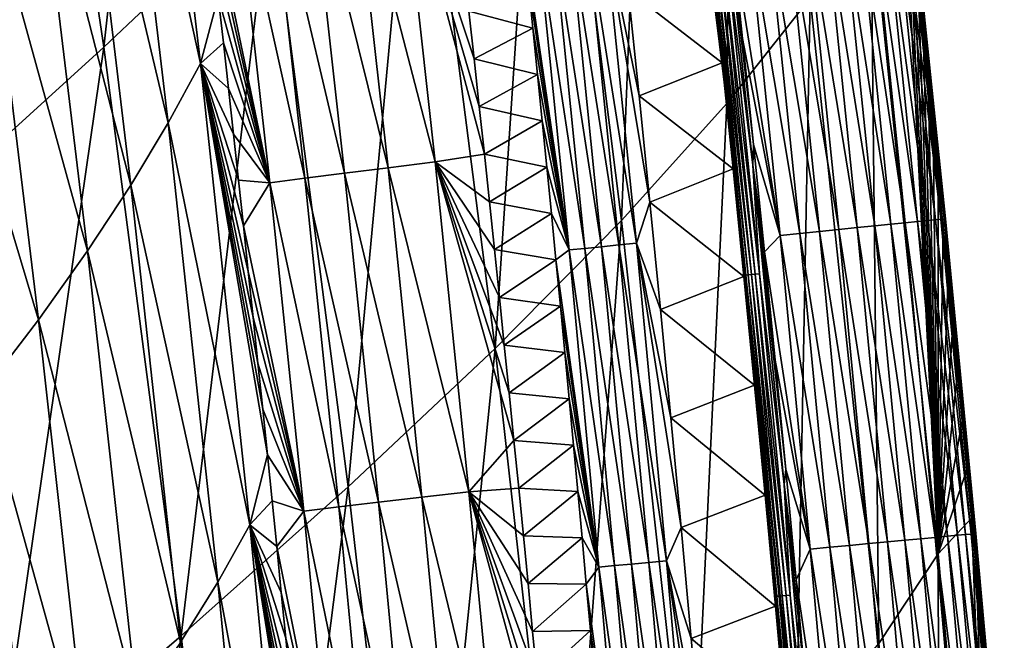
# Model space of a CAD drawing. Header units: millimetres. Extents: x -300 to 300, y -500 to 500.
# Tile 917 of 988: x 269 to 293, y 210 to 225. Entities that reach past the tile are written whole.
import ezdxf

# ---------------------------------------------------------------- set-up
doc = ezdxf.new("R2010")
doc.units = ezdxf.units.MM
doc.header["$LTSCALE"] = 81.481481
for name, color, linetype in [('19', 7, 'CONTINUOUS'), ('21', 7, 'CONTINUOUS'), ('23', 7, 'CONTINUOUS'), ('26', 7, 'CONTINUOUS'), ('27', 7, 'CONTINUOUS'), ('29', 7, 'CONTINUOUS'), ('30', 7, 'CONTINUOUS'), ('32', 7, 'CONTINUOUS')]:
    doc.layers.add(name, color=color, linetype=linetype)

msp = doc.modelspace()

# ---------------------------------------------------------------- linework, layer by layer
at = {"layer": '19', "color": 7, "linetype": 'CONTINUOUS'}
for points in [[(271.082, 224.475, 35.071), (273.061, 242.28, 31.516), (269.029, 238.267, 35.201), (271.082, 224.475, 35.071)], [(275.119, 228.291, 31.396), (273.061, 242.28, 31.516), (271.082, 224.475, 35.071), (275.119, 228.291, 31.396)], [(286.183, 223.105, 19.038), (286.367, 240.764, 14.577), (284.326, 238.079, 19.111), (286.183, 223.105, 19.038)], [(288.202, 225.666, 14.521), (286.367, 240.764, 14.577), (286.183, 223.105, 19.038), (288.202, 225.666, 14.521)], [(271.082, 224.475, 35.071), (269.029, 238.267, 35.201), (266.59, 220.392, 38.545), (271.082, 224.475, 35.071)], [(283.63, 220.273, 23.333), (284.326, 238.079, 19.111), (281.759, 235.1, 23.422), (283.63, 220.273, 23.333)], [(286.183, 223.105, 19.038), (284.326, 238.079, 19.111), (283.63, 220.273, 23.333), (286.183, 223.105, 19.038)], [(280.564, 217.175, 27.413), (281.759, 235.1, 23.422), (278.685, 231.836, 27.515), (280.564, 217.175, 27.413)], [(283.63, 220.273, 23.333), (281.759, 235.1, 23.422), (280.564, 217.175, 27.413), (283.63, 220.273, 23.333)], [(277, 213.819, 31.282), (278.685, 231.836, 27.515), (275.119, 228.291, 31.396), (277, 213.819, 31.282)], [(280.564, 217.175, 27.413), (278.685, 231.836, 27.515), (277, 213.819, 31.282), (280.564, 217.175, 27.413)], [(289.672, 227.949, 9.778), (291.305, 212.197, 9.745), (290.431, 229.528, 5.918), (289.672, 227.949, 9.778)], [(290.431, 229.528, 5.918), (291.305, 212.197, 9.745), (290.559, 228.352, 5.913), (290.431, 229.528, 5.918)], [(272.959, 210.211, 34.947), (275.119, 228.291, 31.396), (271.082, 224.475, 35.071), (272.959, 210.211, 34.947)], [(277, 213.819, 31.282), (275.119, 228.291, 31.396), (272.959, 210.211, 34.947), (277, 213.819, 31.282)], [(290.559, 228.352, 5.913), (291.305, 212.197, 9.745), (290.687, 227.175, 5.908), (290.559, 228.352, 5.913)], [(289.863, 210.028, 14.469), (289.672, 227.949, 9.778), (288.202, 225.666, 14.521), (289.863, 210.028, 14.469)], [(291.305, 212.197, 9.745), (289.672, 227.949, 9.778), (289.863, 210.028, 14.469), (291.305, 212.197, 9.745)], [(290.687, 227.175, 5.908), (291.305, 212.197, 9.745), (290.813, 225.998, 5.902), (290.687, 227.175, 5.908)], [(290.813, 225.998, 5.902), (291.305, 212.197, 9.745), (290.937, 224.821, 5.897), (290.813, 225.998, 5.902)], [(287.864, 207.604, 18.968), (288.202, 225.666, 14.521), (286.183, 223.105, 19.038), (287.864, 207.604, 18.968)], [(289.863, 210.028, 14.469), (288.202, 225.666, 14.521), (287.864, 207.604, 18.968), (289.863, 210.028, 14.469)], [(290.937, 224.821, 5.897), (291.305, 212.197, 9.745), (291.06, 223.645, 5.892), (290.937, 224.821, 5.897)], [(268.458, 206.356, 38.413), (271.082, 224.475, 35.071), (266.59, 220.392, 38.545), (268.458, 206.356, 38.413)], [(272.959, 210.211, 34.947), (271.082, 224.475, 35.071), (268.458, 206.356, 38.413), (272.959, 210.211, 34.947)], [(291.06, 223.645, 5.892), (291.305, 212.197, 9.745), (291.182, 222.468, 5.887), (291.06, 223.645, 5.892)], [(285.326, 204.93, 23.249), (286.183, 223.105, 19.038), (283.63, 220.273, 23.333), (285.326, 204.93, 23.249)], [(287.864, 207.604, 18.968), (286.183, 223.105, 19.038), (285.326, 204.93, 23.249), (287.864, 207.604, 18.968)], [(291.182, 222.468, 5.887), (291.305, 212.197, 9.745), (291.303, 221.292, 5.882), (291.182, 222.468, 5.887)], [(291.303, 221.292, 5.882), (291.305, 212.197, 9.745), (291.422, 220.115, 5.877), (291.303, 221.292, 5.882)], [(282.268, 202.012, 27.316), (283.63, 220.273, 23.333), (280.564, 217.175, 27.413), (282.268, 202.012, 27.316)], [(285.326, 204.93, 23.249), (283.63, 220.273, 23.333), (282.268, 202.012, 27.316), (285.326, 204.93, 23.249)], [(291.422, 220.115, 5.877), (291.305, 212.197, 9.745), (291.54, 218.939, 5.872), (291.422, 220.115, 5.877)], [(291.54, 218.939, 5.872), (291.305, 212.197, 9.745), (291.657, 217.763, 5.867), (291.54, 218.939, 5.872)], [(291.657, 217.763, 5.867), (291.305, 212.197, 9.745), (291.772, 216.587, 5.862), (291.657, 217.763, 5.867)], [(278.708, 198.857, 31.175), (280.564, 217.175, 27.413), (277, 213.819, 31.282), (278.708, 198.857, 31.175)], [(282.268, 202.012, 27.316), (280.564, 217.175, 27.413), (278.708, 198.857, 31.175), (282.268, 202.012, 27.316)], [(291.772, 216.587, 5.862), (291.305, 212.197, 9.745), (291.886, 215.411, 5.857), (291.772, 216.587, 5.862)], [(291.886, 215.411, 5.857), (291.305, 212.197, 9.745), (291.999, 214.235, 5.852), (291.886, 215.411, 5.857)], [(291.999, 214.235, 5.852), (291.305, 212.197, 9.745), (292.111, 213.06, 5.847), (291.999, 214.235, 5.852)], [(274.665, 195.469, 34.831), (277, 213.819, 31.282), (272.959, 210.211, 34.947), (274.665, 195.469, 34.831)], [(278.708, 198.857, 31.175), (277, 213.819, 31.282), (274.665, 195.469, 34.831), (278.708, 198.857, 31.175)], [(291.305, 212.197, 9.745), (292.77, 195.885, 9.714), (292.111, 213.06, 5.847), (291.305, 212.197, 9.745)], [(292.111, 213.06, 5.847), (292.77, 195.885, 9.714), (292.221, 211.884, 5.843), (292.111, 213.06, 5.847)], [(291.354, 193.842, 14.42), (291.305, 212.197, 9.745), (289.863, 210.028, 14.469), (291.354, 193.842, 14.42)], [(292.77, 195.885, 9.714), (291.305, 212.197, 9.745), (291.354, 193.842, 14.42), (292.77, 195.885, 9.714)], [(292.221, 211.884, 5.843), (292.77, 195.885, 9.714), (292.331, 210.708, 5.838), (292.221, 211.884, 5.843)], [(292.331, 210.708, 5.838), (292.77, 195.885, 9.714), (292.439, 209.533, 5.833), (292.331, 210.708, 5.838)], [(270.156, 191.856, 38.29), (272.959, 210.211, 34.947), (268.458, 206.356, 38.413), (270.156, 191.856, 38.29)], [(274.665, 195.469, 34.831), (272.959, 210.211, 34.947), (270.156, 191.856, 38.29), (274.665, 195.469, 34.831)]]:
    msp.add_3dface(points, dxfattribs=at)
at = {"layer": '21', "color": 7, "linetype": 'CONTINUOUS'}
for points in [[(273.425, 224.079, 10.792), (271.355, 233.476, 12.338), (272.14, 234.964, 10.739), (273.425, 224.079, 10.792)], [(273.425, 224.079, 10.792), (272.14, 234.964, 10.739), (273.853, 225.689, 9.634), (273.425, 224.079, 10.792)], [(272.644, 222.64, 12.373), (270.44, 231.908, 13.935), (271.355, 233.476, 12.338), (272.644, 222.64, 12.373)], [(272.644, 222.64, 12.373), (271.355, 233.476, 12.338), (273.425, 224.079, 10.792), (272.644, 222.64, 12.373)], [(271.734, 221.126, 13.954), (269.389, 230.26, 15.532), (270.44, 231.908, 13.935), (271.734, 221.126, 13.954)], [(271.734, 221.126, 13.954), (270.44, 231.908, 13.935), (272.644, 222.64, 12.373), (271.734, 221.126, 13.954)], [(270.688, 219.535, 15.536), (268.194, 228.531, 17.13), (269.389, 230.26, 15.532), (270.688, 219.535, 15.536)], [(270.688, 219.535, 15.536), (269.389, 230.26, 15.532), (271.734, 221.126, 13.954), (270.688, 219.535, 15.536)], [(269.498, 217.868, 17.121), (266.85, 226.721, 18.729), (268.194, 228.531, 17.13), (269.498, 217.868, 17.121)], [(269.498, 217.868, 17.121), (268.194, 228.531, 17.13), (270.688, 219.535, 15.536), (269.498, 217.868, 17.121)], [(268.157, 216.124, 18.707), (266.85, 226.721, 18.729), (269.498, 217.868, 17.121), (268.157, 216.124, 18.707)], [(273.978, 224.58, 9.639), (273.425, 224.079, 10.792), (273.853, 225.689, 9.634), (273.978, 224.58, 9.639)], [(274.101, 223.472, 9.644), (273.425, 224.079, 10.792), (273.978, 224.58, 9.639), (274.101, 223.472, 9.644)], [(274.62, 212.902, 10.842), (272.644, 222.64, 12.373), (273.425, 224.079, 10.792), (274.62, 212.902, 10.842)], [(274.62, 212.902, 10.842), (273.425, 224.079, 10.792), (275.047, 214.597, 9.682), (274.62, 212.902, 10.842)], [(275.047, 214.597, 9.682), (273.425, 224.079, 10.792), (274.933, 215.707, 9.678), (275.047, 214.597, 9.682)], [(274.933, 215.707, 9.678), (273.425, 224.079, 10.792), (274.817, 216.817, 9.673), (274.933, 215.707, 9.678)], [(274.817, 216.817, 9.673), (273.425, 224.079, 10.792), (274.701, 217.926, 9.668), (274.817, 216.817, 9.673)], [(274.701, 217.926, 9.668), (273.425, 224.079, 10.792), (274.583, 219.036, 9.663), (274.701, 217.926, 9.668)], [(274.583, 219.036, 9.663), (273.425, 224.079, 10.792), (274.465, 220.145, 9.659), (274.583, 219.036, 9.663)], [(274.465, 220.145, 9.659), (273.425, 224.079, 10.792), (274.345, 221.254, 9.654), (274.465, 220.145, 9.659)], [(274.345, 221.254, 9.654), (273.425, 224.079, 10.792), (274.223, 222.363, 9.649), (274.345, 221.254, 9.654)], [(274.223, 222.363, 9.649), (273.425, 224.079, 10.792), (274.101, 223.472, 9.644), (274.223, 222.363, 9.649)], [(273.844, 211.515, 12.408), (271.734, 221.126, 13.954), (272.644, 222.64, 12.373), (273.844, 211.515, 12.408)], [(273.844, 211.515, 12.408), (272.644, 222.64, 12.373), (274.62, 212.902, 10.842), (273.844, 211.515, 12.408)], [(272.94, 210.058, 13.973), (270.688, 219.535, 15.536), (271.734, 221.126, 13.954), (272.94, 210.058, 13.973)], [(272.94, 210.058, 13.973), (271.734, 221.126, 13.954), (273.844, 211.515, 12.408), (272.94, 210.058, 13.973)], [(271.898, 208.529, 15.541), (269.498, 217.868, 17.121), (270.688, 219.535, 15.536), (271.898, 208.529, 15.541)], [(271.898, 208.529, 15.541), (270.688, 219.535, 15.536), (272.94, 210.058, 13.973), (271.898, 208.529, 15.541)], [(270.712, 206.928, 17.112), (268.157, 216.124, 18.707), (269.498, 217.868, 17.121), (270.712, 206.928, 17.112)], [(270.712, 206.928, 17.112), (269.498, 217.868, 17.121), (271.898, 208.529, 15.541), (270.712, 206.928, 17.112)], [(269.376, 205.256, 18.686), (266.665, 214.304, 20.291), (268.157, 216.124, 18.707), (269.376, 205.256, 18.686)], [(269.376, 205.256, 18.686), (268.157, 216.124, 18.707), (270.712, 206.928, 17.112), (269.376, 205.256, 18.686)], [(275.16, 213.487, 9.687), (274.62, 212.902, 10.842), (275.047, 214.597, 9.682), (275.16, 213.487, 9.687)], [(267.887, 203.511, 20.259), (266.665, 214.304, 20.291), (269.376, 205.256, 18.686), (267.887, 203.511, 20.259)], [(275.271, 212.376, 9.691), (274.62, 212.902, 10.842), (275.16, 213.487, 9.687), (275.271, 212.376, 9.691)], [(275.727, 201.428, 10.891), (273.844, 211.515, 12.408), (274.62, 212.902, 10.842), (275.727, 201.428, 10.891)], [(275.727, 201.428, 10.891), (274.62, 212.902, 10.842), (276.127, 203.488, 9.726), (275.727, 201.428, 10.891)], [(276.127, 203.488, 9.726), (274.62, 212.902, 10.842), (276.024, 204.6, 9.722), (276.127, 203.488, 9.726)], [(276.024, 204.6, 9.722), (274.62, 212.902, 10.842), (275.919, 205.711, 9.718), (276.024, 204.6, 9.722)], [(275.919, 205.711, 9.718), (274.62, 212.902, 10.842), (275.814, 206.822, 9.713), (275.919, 205.711, 9.718)], [(275.814, 206.822, 9.713), (274.62, 212.902, 10.842), (275.708, 207.933, 9.709), (275.814, 206.822, 9.713)], [(275.708, 207.933, 9.709), (274.62, 212.902, 10.842), (275.6, 209.044, 9.705), (275.708, 207.933, 9.709)], [(275.6, 209.044, 9.705), (274.62, 212.902, 10.842), (275.492, 210.155, 9.7), (275.6, 209.044, 9.705)], [(275.492, 210.155, 9.7), (274.62, 212.902, 10.842), (275.382, 211.266, 9.696), (275.492, 210.155, 9.7)], [(275.382, 211.266, 9.696), (274.62, 212.902, 10.842), (275.271, 212.376, 9.691), (275.382, 211.266, 9.696)], [(274.957, 200.099, 12.441), (272.94, 210.058, 13.973), (273.844, 211.515, 12.408), (274.957, 200.099, 12.441)], [(274.957, 200.099, 12.441), (273.844, 211.515, 12.408), (275.727, 201.428, 10.891), (274.957, 200.099, 12.441)]]:
    msp.add_3dface(points, dxfattribs=at)
at = {"layer": '23', "color": 7, "linetype": 'CONTINUOUS'}
for points in [[(281.479, 224.928, 1.295), (279.929, 225.346, 2.413), (281.364, 226.049, 1.293), (281.479, 224.928, 1.295)], [(280.055, 224.19, 2.409), (279.929, 225.346, 2.413), (281.479, 224.928, 1.295), (280.055, 224.19, 2.409)], [(281.593, 223.807, 1.296), (280.055, 224.19, 2.409), (281.479, 224.928, 1.295), (281.593, 223.807, 1.296)], [(280.181, 223.034, 2.406), (280.055, 224.19, 2.409), (281.593, 223.807, 1.296), (280.181, 223.034, 2.406)], [(281.706, 222.685, 1.297), (280.181, 223.034, 2.406), (281.593, 223.807, 1.296), (281.706, 222.685, 1.297)], [(280.305, 221.878, 2.403), (280.181, 223.034, 2.406), (281.706, 222.685, 1.297), (280.305, 221.878, 2.403)], [(281.817, 221.564, 1.299), (280.305, 221.878, 2.403), (281.706, 222.685, 1.297), (281.817, 221.564, 1.299)], [(280.427, 220.723, 2.399), (280.305, 221.878, 2.403), (281.817, 221.564, 1.299), (280.427, 220.723, 2.399)], [(281.928, 220.442, 1.3), (280.427, 220.723, 2.399), (281.817, 221.564, 1.299), (281.928, 220.442, 1.3)], [(280.549, 219.567, 2.396), (280.427, 220.723, 2.399), (281.928, 220.442, 1.3), (280.549, 219.567, 2.396)], [(282.037, 219.321, 1.302), (280.549, 219.567, 2.396), (281.928, 220.442, 1.3), (282.037, 219.321, 1.302)], [(280.669, 218.411, 2.393), (280.549, 219.567, 2.396), (282.037, 219.321, 1.302), (280.669, 218.411, 2.393)], [(282.145, 218.199, 1.303), (280.669, 218.411, 2.393), (282.037, 219.321, 1.302), (282.145, 218.199, 1.303)], [(280.787, 217.255, 2.39), (280.669, 218.411, 2.393), (282.145, 218.199, 1.303), (280.787, 217.255, 2.39)], [(282.252, 217.077, 1.305), (280.787, 217.255, 2.39), (282.145, 218.199, 1.303), (282.252, 217.077, 1.305)], [(280.905, 216.099, 2.386), (280.787, 217.255, 2.39), (282.252, 217.077, 1.305), (280.905, 216.099, 2.386)], [(282.358, 215.955, 1.306), (280.905, 216.099, 2.386), (282.252, 217.077, 1.305), (282.358, 215.955, 1.306)], [(281.021, 214.944, 2.383), (280.905, 216.099, 2.386), (282.358, 215.955, 1.306), (281.021, 214.944, 2.383)], [(282.463, 214.833, 1.307), (281.021, 214.944, 2.383), (282.358, 215.955, 1.306), (282.463, 214.833, 1.307)], [(281.136, 213.788, 2.38), (281.021, 214.944, 2.383), (282.463, 214.833, 1.307), (281.136, 213.788, 2.38)], [(282.567, 213.71, 1.309), (281.136, 213.788, 2.38), (282.463, 214.833, 1.307), (282.567, 213.71, 1.309)], [(281.25, 212.632, 2.376), (281.136, 213.788, 2.38), (282.567, 213.71, 1.309), (281.25, 212.632, 2.376)], [(282.67, 212.588, 1.31), (281.25, 212.632, 2.376), (282.567, 213.71, 1.309), (282.67, 212.588, 1.31)], [(281.363, 211.477, 2.373), (281.25, 212.632, 2.376), (282.67, 212.588, 1.31), (281.363, 211.477, 2.373)], [(282.771, 211.465, 1.312), (281.363, 211.477, 2.373), (282.67, 212.588, 1.31), (282.771, 211.465, 1.312)], [(281.474, 210.321, 2.37), (281.363, 211.477, 2.373), (282.771, 211.465, 1.312), (281.474, 210.321, 2.37)], [(282.872, 210.343, 1.313), (281.474, 210.321, 2.37), (282.771, 211.465, 1.312), (282.872, 210.343, 1.313)], [(281.584, 209.165, 2.367), (281.474, 210.321, 2.37), (282.872, 210.343, 1.313), (281.584, 209.165, 2.367)], [(282.971, 209.22, 1.314), (281.584, 209.165, 2.367), (282.872, 210.343, 1.313), (282.971, 209.22, 1.314)]]:
    msp.add_3dface(points, dxfattribs=at)
at = {"layer": '26', "color": 7, "linetype": 'CONTINUOUS'}
for points in [[(278.23, 229.664, 3.395), (279.111, 221.691, 3.382), (277.087, 229.513, 4.48), (278.23, 229.664, 3.395)], [(279.929, 225.346, 2.413), (280.055, 224.19, 2.409), (278.23, 229.664, 3.395), (279.929, 225.346, 2.413)], [(280.055, 224.19, 2.409), (280.181, 223.034, 2.406), (278.23, 229.664, 3.395), (280.055, 224.19, 2.409)], [(280.181, 223.034, 2.406), (280.305, 221.878, 2.403), (278.23, 229.664, 3.395), (280.181, 223.034, 2.406)], [(278.23, 229.664, 3.395), (280.305, 221.878, 2.403), (279.111, 221.691, 3.382), (278.23, 229.664, 3.395)], [(276.031, 229.372, 5.657), (276.913, 221.417, 5.663), (275.07, 229.241, 6.914), (276.031, 229.372, 5.657)], [(277.087, 229.513, 4.48), (277.968, 221.549, 4.477), (276.031, 229.372, 5.657), (277.087, 229.513, 4.48)], [(276.031, 229.372, 5.657), (277.968, 221.549, 4.477), (276.913, 221.417, 5.663), (276.031, 229.372, 5.657)], [(277.087, 229.513, 4.48), (279.111, 221.691, 3.382), (277.968, 221.549, 4.477), (277.087, 229.513, 4.48)], [(273.471, 229.013, 9.619), (274.214, 229.123, 8.24), (275.102, 221.185, 8.266), (273.471, 229.013, 9.619)], [(275.07, 229.241, 6.914), (275.954, 221.295, 6.93), (274.214, 229.123, 8.24), (275.07, 229.241, 6.914)], [(274.214, 229.123, 8.24), (275.954, 221.295, 6.93), (275.102, 221.185, 8.266), (274.214, 229.123, 8.24)], [(275.07, 229.241, 6.914), (276.913, 221.417, 5.663), (275.954, 221.295, 6.93), (275.07, 229.241, 6.914)], [(273.6, 227.905, 9.624), (273.471, 229.013, 9.619), (275.102, 221.185, 8.266), (273.6, 227.905, 9.624)], [(273.727, 226.797, 9.629), (273.6, 227.905, 9.624), (275.102, 221.185, 8.266), (273.727, 226.797, 9.629)], [(273.853, 225.689, 9.634), (273.727, 226.797, 9.629), (275.102, 221.185, 8.266), (273.853, 225.689, 9.634)], [(273.978, 224.58, 9.639), (273.853, 225.689, 9.634), (275.102, 221.185, 8.266), (273.978, 224.58, 9.639)], [(274.101, 223.472, 9.644), (273.978, 224.58, 9.639), (275.102, 221.185, 8.266), (274.101, 223.472, 9.644)], [(274.223, 222.363, 9.649), (274.101, 223.472, 9.644), (275.102, 221.185, 8.266), (274.223, 222.363, 9.649)], [(274.345, 221.254, 9.654), (274.223, 222.363, 9.649), (275.102, 221.185, 8.266), (274.345, 221.254, 9.654)], [(279.111, 221.691, 3.382), (279.931, 213.704, 3.368), (277.968, 221.549, 4.477), (279.111, 221.691, 3.382)], [(280.305, 221.878, 2.403), (280.427, 220.723, 2.399), (279.111, 221.691, 3.382), (280.305, 221.878, 2.403)], [(280.427, 220.723, 2.399), (280.549, 219.567, 2.396), (279.111, 221.691, 3.382), (280.427, 220.723, 2.399)], [(280.549, 219.567, 2.396), (280.669, 218.411, 2.393), (279.111, 221.691, 3.382), (280.549, 219.567, 2.396)], [(280.669, 218.411, 2.393), (280.787, 217.255, 2.39), (279.111, 221.691, 3.382), (280.669, 218.411, 2.393)], [(280.787, 217.255, 2.39), (280.905, 216.099, 2.386), (279.111, 221.691, 3.382), (280.787, 217.255, 2.39)], [(280.905, 216.099, 2.386), (281.021, 214.944, 2.383), (279.111, 221.691, 3.382), (280.905, 216.099, 2.386)], [(279.111, 221.691, 3.382), (281.021, 214.944, 2.383), (279.931, 213.704, 3.368), (279.111, 221.691, 3.382)], [(277.968, 221.549, 4.477), (278.789, 213.571, 4.472), (276.913, 221.417, 5.663), (277.968, 221.549, 4.477)], [(277.968, 221.549, 4.477), (279.931, 213.704, 3.368), (278.789, 213.571, 4.472), (277.968, 221.549, 4.477)], [(274.465, 220.145, 9.659), (274.345, 221.254, 9.654), (275.102, 221.185, 8.266), (274.465, 220.145, 9.659)], [(275.954, 221.295, 6.93), (276.778, 213.334, 6.945), (275.102, 221.185, 8.266), (275.954, 221.295, 6.93)], [(276.913, 221.417, 5.663), (277.734, 213.448, 5.668), (275.954, 221.295, 6.93), (276.913, 221.417, 5.663)], [(275.954, 221.295, 6.93), (277.734, 213.448, 5.668), (276.778, 213.334, 6.945), (275.954, 221.295, 6.93)], [(276.913, 221.417, 5.663), (278.789, 213.571, 4.472), (277.734, 213.448, 5.668), (276.913, 221.417, 5.663)], [(274.465, 220.145, 9.659), (275.102, 221.185, 8.266), (275.929, 213.231, 8.291), (274.465, 220.145, 9.659)], [(275.102, 221.185, 8.266), (276.778, 213.334, 6.945), (275.929, 213.231, 8.291), (275.102, 221.185, 8.266)], [(274.583, 219.036, 9.663), (274.465, 220.145, 9.659), (275.929, 213.231, 8.291), (274.583, 219.036, 9.663)], [(274.701, 217.926, 9.668), (274.583, 219.036, 9.663), (275.929, 213.231, 8.291), (274.701, 217.926, 9.668)], [(274.817, 216.817, 9.673), (274.701, 217.926, 9.668), (275.929, 213.231, 8.291), (274.817, 216.817, 9.673)], [(274.933, 215.707, 9.678), (274.817, 216.817, 9.673), (275.929, 213.231, 8.291), (274.933, 215.707, 9.678)], [(275.047, 214.597, 9.682), (274.933, 215.707, 9.678), (275.929, 213.231, 8.291), (275.047, 214.597, 9.682)], [(281.021, 214.944, 2.383), (281.136, 213.788, 2.38), (279.931, 213.704, 3.368), (281.021, 214.944, 2.383)], [(275.16, 213.487, 9.687), (275.047, 214.597, 9.682), (275.929, 213.231, 8.291), (275.16, 213.487, 9.687)], [(279.931, 213.704, 3.368), (280.694, 205.705, 3.355), (278.789, 213.571, 4.472), (279.931, 213.704, 3.368)], [(281.136, 213.788, 2.38), (281.25, 212.632, 2.376), (279.931, 213.704, 3.368), (281.136, 213.788, 2.38)], [(281.25, 212.632, 2.376), (281.363, 211.477, 2.373), (279.931, 213.704, 3.368), (281.25, 212.632, 2.376)], [(281.363, 211.477, 2.373), (281.474, 210.321, 2.37), (279.931, 213.704, 3.368), (281.363, 211.477, 2.373)], [(281.474, 210.321, 2.37), (281.584, 209.165, 2.367), (279.931, 213.704, 3.368), (281.474, 210.321, 2.37)], [(281.584, 209.165, 2.367), (281.693, 208.01, 2.364), (279.931, 213.704, 3.368), (281.584, 209.165, 2.367)], [(281.693, 208.01, 2.364), (281.801, 206.854, 2.36), (279.931, 213.704, 3.368), (281.693, 208.01, 2.364)], [(279.931, 213.704, 3.368), (281.801, 206.854, 2.36), (280.694, 205.705, 3.355), (279.931, 213.704, 3.368)], [(275.271, 212.376, 9.691), (275.16, 213.487, 9.687), (275.929, 213.231, 8.291), (275.271, 212.376, 9.691)], [(276.778, 213.334, 6.945), (277.544, 205.359, 6.959), (275.929, 213.231, 8.291), (276.778, 213.334, 6.945)], [(277.734, 213.448, 5.668), (278.498, 205.465, 5.673), (276.778, 213.334, 6.945), (277.734, 213.448, 5.668)], [(276.778, 213.334, 6.945), (278.498, 205.465, 5.673), (277.544, 205.359, 6.959), (276.778, 213.334, 6.945)], [(278.789, 213.571, 4.472), (279.552, 205.581, 4.468), (277.734, 213.448, 5.668), (278.789, 213.571, 4.472)], [(277.734, 213.448, 5.668), (279.552, 205.581, 4.468), (278.498, 205.465, 5.673), (277.734, 213.448, 5.668)], [(278.789, 213.571, 4.472), (280.694, 205.705, 3.355), (279.552, 205.581, 4.468), (278.789, 213.571, 4.472)], [(275.271, 212.376, 9.691), (275.929, 213.231, 8.291), (276.699, 205.263, 8.314), (275.271, 212.376, 9.691)], [(275.929, 213.231, 8.291), (277.544, 205.359, 6.959), (276.699, 205.263, 8.314), (275.929, 213.231, 8.291)], [(275.382, 211.266, 9.696), (275.271, 212.376, 9.691), (276.699, 205.263, 8.314), (275.382, 211.266, 9.696)], [(275.492, 210.155, 9.7), (275.382, 211.266, 9.696), (276.699, 205.263, 8.314), (275.492, 210.155, 9.7)], [(275.6, 209.044, 9.705), (275.492, 210.155, 9.7), (276.699, 205.263, 8.314), (275.6, 209.044, 9.705)]]:
    msp.add_3dface(points, dxfattribs=at)
at = {"layer": '27', "color": 7, "linetype": 'CONTINUOUS'}
for points in [[(291.236, 220.29, 3.455), (290.264, 227.889, 2.98), (290.452, 227.909, 3.479), (291.236, 220.29, 3.455)], [(291.37, 220.303, 3.958), (290.452, 227.909, 3.479), (290.585, 227.923, 3.985), (291.37, 220.303, 3.958)], [(291.236, 220.29, 3.455), (290.452, 227.909, 3.479), (291.37, 220.303, 3.958), (291.236, 220.29, 3.455)], [(291.45, 220.311, 4.459), (290.585, 227.923, 3.985), (290.662, 227.931, 4.488), (291.45, 220.311, 4.459)], [(291.37, 220.303, 3.958), (290.585, 227.923, 3.985), (291.45, 220.311, 4.459), (291.37, 220.303, 3.958)], [(291.479, 220.314, 4.951), (290.662, 227.931, 4.488), (290.688, 227.934, 4.982), (291.479, 220.314, 4.951)], [(291.45, 220.311, 4.459), (290.662, 227.931, 4.488), (291.479, 220.314, 4.951), (291.45, 220.311, 4.459)], [(290.668, 227.932, 5.459), (291.462, 220.312, 5.426), (290.688, 227.934, 4.982), (290.668, 227.932, 5.459)], [(290.813, 225.998, 5.902), (290.937, 224.821, 5.897), (290.668, 227.932, 5.459), (290.813, 225.998, 5.902)], [(290.937, 224.821, 5.897), (291.06, 223.645, 5.892), (290.668, 227.932, 5.459), (290.937, 224.821, 5.897)], [(291.06, 223.645, 5.892), (291.182, 222.468, 5.887), (290.668, 227.932, 5.459), (291.06, 223.645, 5.892)], [(291.182, 222.468, 5.887), (291.303, 221.292, 5.882), (290.668, 227.932, 5.459), (291.182, 222.468, 5.887)], [(290.668, 227.932, 5.459), (291.303, 221.292, 5.882), (291.462, 220.312, 5.426), (290.668, 227.932, 5.459)], [(291.462, 220.312, 5.426), (291.479, 220.314, 4.951), (290.688, 227.934, 4.982), (291.462, 220.312, 5.426)], [(288.891, 220.055, 0.613), (287.641, 227.608, 0.39), (288.11, 227.658, 0.618), (288.891, 220.055, 0.613)], [(289.342, 220.1, 0.893), (288.11, 227.658, 0.618), (288.561, 227.707, 0.9), (289.342, 220.1, 0.893)], [(288.891, 220.055, 0.613), (288.11, 227.658, 0.618), (289.342, 220.1, 0.893), (288.891, 220.055, 0.613)], [(289.766, 220.143, 1.225), (288.561, 227.707, 0.9), (288.986, 227.752, 1.234), (289.766, 220.143, 1.225)], [(289.342, 220.1, 0.893), (288.561, 227.707, 0.9), (289.766, 220.143, 1.225), (289.342, 220.1, 0.893)], [(290.155, 220.182, 1.604), (288.986, 227.752, 1.234), (289.376, 227.794, 1.616), (290.155, 220.182, 1.604)], [(289.766, 220.143, 1.225), (288.986, 227.752, 1.234), (290.155, 220.182, 1.604), (289.766, 220.143, 1.225)], [(290.502, 220.216, 2.025), (289.376, 227.794, 1.616), (289.722, 227.831, 2.039), (290.502, 220.216, 2.025)], [(290.155, 220.182, 1.604), (289.376, 227.794, 1.616), (290.502, 220.216, 2.025), (290.155, 220.182, 1.604)], [(290.8, 220.246, 2.479), (289.722, 227.831, 2.039), (290.02, 227.863, 2.497), (290.8, 220.246, 2.479)], [(290.502, 220.216, 2.025), (289.722, 227.831, 2.039), (290.8, 220.246, 2.479), (290.502, 220.216, 2.025)], [(291.045, 220.271, 2.959), (290.02, 227.863, 2.497), (290.264, 227.889, 2.98), (291.045, 220.271, 2.959)], [(290.8, 220.246, 2.479), (290.02, 227.863, 2.497), (291.045, 220.271, 2.959), (290.8, 220.246, 2.479)], [(291.045, 220.271, 2.959), (290.264, 227.889, 2.98), (291.236, 220.29, 3.455), (291.045, 220.271, 2.959)], [(287.47, 219.913, 0.095), (286.293, 227.229, 0.031), (286.685, 227.505, 0.096), (287.47, 219.913, 0.095)], [(287.947, 219.96, 0.215), (286.685, 227.505, 0.096), (287.163, 227.557, 0.216), (287.947, 219.96, 0.215)], [(287.47, 219.913, 0.095), (286.685, 227.505, 0.096), (287.947, 219.96, 0.215), (287.47, 219.913, 0.095)], [(288.424, 220.008, 0.387), (287.163, 227.557, 0.216), (287.641, 227.608, 0.39), (288.424, 220.008, 0.387)], [(287.947, 219.96, 0.215), (287.163, 227.557, 0.216), (288.424, 220.008, 0.387), (287.947, 219.96, 0.215)], [(288.424, 220.008, 0.387), (287.641, 227.608, 0.39), (288.891, 220.055, 0.613), (288.424, 220.008, 0.387)], [(286.563, 224.681, 0.031), (286.293, 227.229, 0.031), (287.47, 219.913, 0.095), (286.563, 224.681, 0.031)], [(286.829, 222.11, 0.031), (286.563, 224.681, 0.031), (287.47, 219.913, 0.095), (286.829, 222.11, 0.031)], [(287.092, 219.513, 0.031), (286.829, 222.11, 0.031), (287.47, 219.913, 0.095), (287.092, 219.513, 0.031)], [(291.303, 221.292, 5.882), (291.422, 220.115, 5.877), (291.462, 220.312, 5.426), (291.303, 221.292, 5.882)], [(291.774, 212.649, 2.939), (290.8, 220.246, 2.479), (291.045, 220.271, 2.959), (291.774, 212.649, 2.939)], [(291.966, 212.666, 3.432), (291.045, 220.271, 2.959), (291.236, 220.29, 3.455), (291.966, 212.666, 3.432)], [(291.774, 212.649, 2.939), (291.045, 220.271, 2.959), (291.966, 212.666, 3.432), (291.774, 212.649, 2.939)], [(292.102, 212.679, 3.933), (291.236, 220.29, 3.455), (291.37, 220.303, 3.958), (292.102, 212.679, 3.933)], [(291.966, 212.666, 3.432), (291.236, 220.29, 3.455), (292.102, 212.679, 3.933), (291.966, 212.666, 3.432)], [(292.185, 212.687, 4.432), (291.37, 220.303, 3.958), (291.45, 220.311, 4.459), (292.185, 212.687, 4.432)], [(292.102, 212.679, 3.933), (291.37, 220.303, 3.958), (292.185, 212.687, 4.432), (292.102, 212.679, 3.933)], [(291.422, 220.115, 5.877), (291.54, 218.939, 5.872), (291.462, 220.312, 5.426), (291.422, 220.115, 5.877)], [(292.217, 212.69, 4.921), (291.45, 220.311, 4.459), (291.479, 220.314, 4.951), (292.217, 212.69, 4.921)], [(292.185, 212.687, 4.432), (291.45, 220.311, 4.459), (292.217, 212.69, 4.921), (292.185, 212.687, 4.432)], [(291.462, 220.312, 5.426), (292.202, 212.688, 5.395), (291.479, 220.314, 4.951), (291.462, 220.312, 5.426)], [(291.54, 218.939, 5.872), (291.657, 217.763, 5.867), (291.462, 220.312, 5.426), (291.54, 218.939, 5.872)], [(291.657, 217.763, 5.867), (291.772, 216.587, 5.862), (291.462, 220.312, 5.426), (291.657, 217.763, 5.867)], [(291.772, 216.587, 5.862), (291.886, 215.411, 5.857), (291.462, 220.312, 5.426), (291.772, 216.587, 5.862)], [(291.886, 215.411, 5.857), (291.999, 214.235, 5.852), (291.462, 220.312, 5.426), (291.886, 215.411, 5.857)], [(291.999, 214.235, 5.852), (292.111, 213.06, 5.847), (291.462, 220.312, 5.426), (291.999, 214.235, 5.852)], [(291.462, 220.312, 5.426), (292.111, 213.06, 5.847), (292.202, 212.688, 5.395), (291.462, 220.312, 5.426)], [(292.202, 212.688, 5.395), (292.217, 212.69, 4.921), (291.479, 220.314, 4.951), (292.202, 212.688, 5.395)], [(289.62, 212.447, 0.609), (288.424, 220.008, 0.387), (288.891, 220.055, 0.613), (289.62, 212.447, 0.609)], [(290.07, 212.489, 0.887), (288.891, 220.055, 0.613), (289.342, 220.1, 0.893), (290.07, 212.489, 0.887)], [(289.62, 212.447, 0.609), (288.891, 220.055, 0.613), (290.07, 212.489, 0.887), (289.62, 212.447, 0.609)], [(290.493, 212.529, 1.217), (289.342, 220.1, 0.893), (289.766, 220.143, 1.225), (290.493, 212.529, 1.217)], [(290.07, 212.489, 0.887), (289.342, 220.1, 0.893), (290.493, 212.529, 1.217), (290.07, 212.489, 0.887)], [(290.882, 212.565, 1.593), (289.766, 220.143, 1.225), (290.155, 220.182, 1.604), (290.882, 212.565, 1.593)], [(290.493, 212.529, 1.217), (289.766, 220.143, 1.225), (290.882, 212.565, 1.593), (290.493, 212.529, 1.217)], [(291.229, 212.598, 2.011), (290.155, 220.182, 1.604), (290.502, 220.216, 2.025), (291.229, 212.598, 2.011)], [(290.882, 212.565, 1.593), (290.155, 220.182, 1.604), (291.229, 212.598, 2.011), (290.882, 212.565, 1.593)], [(291.528, 212.626, 2.462), (290.502, 220.216, 2.025), (290.8, 220.246, 2.479), (291.528, 212.626, 2.462)], [(291.229, 212.598, 2.011), (290.502, 220.216, 2.025), (291.528, 212.626, 2.462), (291.229, 212.598, 2.011)], [(291.528, 212.626, 2.462), (290.8, 220.246, 2.479), (291.774, 212.649, 2.939), (291.528, 212.626, 2.462)], [(288.203, 212.315, 0.095), (287.092, 219.513, 0.031), (287.47, 219.913, 0.095), (288.203, 212.315, 0.095)], [(288.679, 212.359, 0.214), (287.47, 219.913, 0.095), (287.947, 219.96, 0.215), (288.679, 212.359, 0.214)], [(288.203, 212.315, 0.095), (287.47, 219.913, 0.095), (288.679, 212.359, 0.214), (288.203, 212.315, 0.095)], [(289.154, 212.404, 0.385), (287.947, 219.96, 0.215), (288.424, 220.008, 0.387), (289.154, 212.404, 0.385)], [(288.679, 212.359, 0.214), (287.947, 219.96, 0.215), (289.154, 212.404, 0.385), (288.679, 212.359, 0.214)], [(289.154, 212.404, 0.385), (288.424, 220.008, 0.387), (289.62, 212.447, 0.609), (289.154, 212.404, 0.385)], [(287.351, 216.891, 0.031), (287.092, 219.513, 0.031), (288.203, 212.315, 0.095), (287.351, 216.891, 0.031)], [(287.606, 214.243, 0.031), (287.351, 216.891, 0.031), (288.203, 212.315, 0.095), (287.606, 214.243, 0.031)], [(287.858, 211.567, 0.031), (287.606, 214.243, 0.031), (288.203, 212.315, 0.095), (287.858, 211.567, 0.031)], [(292.111, 213.06, 5.847), (292.221, 211.884, 5.843), (292.202, 212.688, 5.395), (292.111, 213.06, 5.847)], [(292.206, 205.002, 2.446), (291.229, 212.598, 2.011), (291.528, 212.626, 2.462), (292.206, 205.002, 2.446)], [(292.453, 205.023, 2.92), (291.528, 212.626, 2.462), (291.774, 212.649, 2.939), (292.453, 205.023, 2.92)], [(292.206, 205.002, 2.446), (291.528, 212.626, 2.462), (292.453, 205.023, 2.92), (292.206, 205.002, 2.446)], [(292.647, 205.04, 3.41), (291.774, 212.649, 2.939), (291.966, 212.666, 3.432), (292.647, 205.04, 3.41)], [(292.453, 205.023, 2.92), (291.774, 212.649, 2.939), (292.647, 205.04, 3.41), (292.453, 205.023, 2.92)], [(292.785, 205.052, 3.908), (291.966, 212.666, 3.432), (292.102, 212.679, 3.933), (292.785, 205.052, 3.908)], [(292.647, 205.04, 3.41), (291.966, 212.666, 3.432), (292.785, 205.052, 3.908), (292.647, 205.04, 3.41)], [(292.87, 205.059, 4.405), (292.102, 212.679, 3.933), (292.185, 212.687, 4.432), (292.87, 205.059, 4.405)], [(292.785, 205.052, 3.908), (292.102, 212.679, 3.933), (292.87, 205.059, 4.405), (292.785, 205.052, 3.908)], [(292.905, 205.062, 4.893), (292.185, 212.687, 4.432), (292.217, 212.69, 4.921), (292.905, 205.062, 4.893)], [(292.87, 205.059, 4.405), (292.185, 212.687, 4.432), (292.905, 205.062, 4.893), (292.87, 205.059, 4.405)], [(292.202, 212.688, 5.395), (292.893, 205.061, 5.366), (292.217, 212.69, 4.921), (292.202, 212.688, 5.395)], [(292.221, 211.884, 5.843), (292.331, 210.708, 5.838), (292.202, 212.688, 5.395), (292.221, 211.884, 5.843)], [(292.331, 210.708, 5.838), (292.439, 209.533, 5.833), (292.202, 212.688, 5.395), (292.331, 210.708, 5.838)], [(292.439, 209.533, 5.833), (292.546, 208.358, 5.828), (292.202, 212.688, 5.395), (292.439, 209.533, 5.833)], [(292.546, 208.358, 5.828), (292.651, 207.182, 5.824), (292.202, 212.688, 5.395), (292.546, 208.358, 5.828)], [(292.651, 207.182, 5.824), (292.756, 206.007, 5.819), (292.202, 212.688, 5.395), (292.651, 207.182, 5.824)], [(292.202, 212.688, 5.395), (292.756, 206.007, 5.819), (292.893, 205.061, 5.366), (292.202, 212.688, 5.395)], [(292.893, 205.061, 5.366), (292.905, 205.062, 4.893), (292.217, 212.69, 4.921), (292.893, 205.061, 5.366)], [(289.834, 204.795, 0.382), (288.679, 212.359, 0.214), (289.154, 212.404, 0.385), (289.834, 204.795, 0.382)], [(290.3, 204.835, 0.605), (289.154, 212.404, 0.385), (289.62, 212.447, 0.609), (290.3, 204.835, 0.605)], [(289.834, 204.795, 0.382), (289.154, 212.404, 0.385), (290.3, 204.835, 0.605), (289.834, 204.795, 0.382)], [(290.748, 204.875, 0.882), (289.62, 212.447, 0.609), (290.07, 212.489, 0.887), (290.748, 204.875, 0.882)], [(290.3, 204.835, 0.605), (289.62, 212.447, 0.609), (290.748, 204.875, 0.882), (290.3, 204.835, 0.605)], [(291.171, 204.911, 1.209), (290.07, 212.489, 0.887), (290.493, 212.529, 1.217), (291.171, 204.911, 1.209)], [(290.748, 204.875, 0.882), (290.07, 212.489, 0.887), (291.171, 204.911, 1.209), (290.748, 204.875, 0.882)], [(291.559, 204.945, 1.582), (290.493, 212.529, 1.217), (290.882, 212.565, 1.593), (291.559, 204.945, 1.582)], [(291.171, 204.911, 1.209), (290.493, 212.529, 1.217), (291.559, 204.945, 1.582), (291.171, 204.911, 1.209)], [(291.906, 204.975, 1.997), (290.882, 212.565, 1.593), (291.229, 212.598, 2.011), (291.906, 204.975, 1.997)], [(291.559, 204.945, 1.582), (290.882, 212.565, 1.593), (291.906, 204.975, 1.997), (291.559, 204.945, 1.582)], [(291.906, 204.975, 1.997), (291.229, 212.598, 2.011), (292.206, 205.002, 2.446), (291.906, 204.975, 1.997)], [(288.886, 204.712, 0.094), (287.858, 211.567, 0.031), (288.203, 212.315, 0.095), (288.886, 204.712, 0.094)], [(289.36, 204.753, 0.212), (288.203, 212.315, 0.095), (288.679, 212.359, 0.214), (289.36, 204.753, 0.212)], [(288.886, 204.712, 0.094), (288.203, 212.315, 0.095), (289.36, 204.753, 0.212), (288.886, 204.712, 0.094)], [(289.36, 204.753, 0.212), (288.679, 212.359, 0.214), (289.834, 204.795, 0.382), (289.36, 204.753, 0.212)], [(288.106, 208.863, 0.031), (287.858, 211.567, 0.031), (288.886, 204.712, 0.094), (288.106, 208.863, 0.031)]]:
    msp.add_3dface(points, dxfattribs=at)
at = {"layer": '29', "color": 7, "linetype": 'CONTINUOUS'}
for points in [[(286.067, 224.093, 0.5), (283.789, 225.849, 0.5), (285.799, 226.639, 0.5), (286.067, 224.093, 0.5)], [(284.053, 223.296, 0.5), (283.789, 225.849, 0.5), (286.067, 224.093, 0.5), (284.053, 223.296, 0.5)], [(286.332, 221.521, 0.5), (284.053, 223.296, 0.5), (286.067, 224.093, 0.5), (286.332, 221.521, 0.5)], [(284.313, 220.719, 0.5), (284.053, 223.296, 0.5), (286.332, 221.521, 0.5), (284.313, 220.719, 0.5)], [(286.594, 218.919, 0.5), (284.313, 220.719, 0.5), (286.332, 221.521, 0.5), (286.594, 218.919, 0.5)], [(284.569, 218.117, 0.5), (284.313, 220.719, 0.5), (286.594, 218.919, 0.5), (284.569, 218.117, 0.5)], [(286.853, 216.286, 0.5), (284.569, 218.117, 0.5), (286.594, 218.919, 0.5), (286.853, 216.286, 0.5)], [(284.822, 215.49, 0.5), (284.569, 218.117, 0.5), (286.853, 216.286, 0.5), (284.822, 215.49, 0.5)], [(287.108, 213.623, 0.5), (284.822, 215.49, 0.5), (286.853, 216.286, 0.5), (287.108, 213.623, 0.5)], [(285.071, 212.835, 0.5), (284.822, 215.49, 0.5), (287.108, 213.623, 0.5), (285.071, 212.835, 0.5)], [(287.359, 210.932, 0.5), (285.071, 212.835, 0.5), (287.108, 213.623, 0.5), (287.359, 210.932, 0.5)], [(285.316, 210.152, 0.5), (285.071, 212.835, 0.5), (287.359, 210.932, 0.5), (285.316, 210.152, 0.5)], [(287.607, 208.218, 0.5), (285.316, 210.152, 0.5), (287.359, 210.932, 0.5), (287.607, 208.218, 0.5)], [(285.558, 207.44, 0.5), (285.316, 210.152, 0.5), (287.607, 208.218, 0.5), (285.558, 207.44, 0.5)]]:
    msp.add_3dface(points, dxfattribs=at)
at = {"layer": '30', "color": 7, "linetype": 'CONTINUOUS'}
for points in [[(286.293, 227.229, 0.031), (286.563, 224.681, 0.031), (285.99, 229.345, 0.028), (286.293, 227.229, 0.031)], [(286.563, 224.681, 0.031), (286.829, 222.11, 0.031), (285.99, 229.345, 0.028), (286.563, 224.681, 0.031)], [(286.829, 222.11, 0.031), (286.806, 221.615, 0.028), (285.99, 229.345, 0.028), (286.829, 222.11, 0.031)], [(286.806, 221.615, 0.028), (286.168, 226.758, 0.042), (285.99, 229.345, 0.028), (286.806, 221.615, 0.028)], [(286.606, 218.946, 0.404), (285.799, 226.639, 0.5), (285.805, 226.719, 0.404), (286.606, 218.946, 0.404)], [(286.642, 218.95, 0.307), (285.805, 226.719, 0.404), (285.84, 226.723, 0.307), (286.642, 218.95, 0.307)], [(286.606, 218.946, 0.404), (285.805, 226.719, 0.404), (286.642, 218.95, 0.307), (286.606, 218.946, 0.404)], [(286.699, 218.955, 0.216), (285.84, 226.723, 0.307), (285.898, 226.729, 0.216), (286.699, 218.955, 0.216)], [(286.642, 218.95, 0.307), (285.84, 226.723, 0.307), (286.699, 218.955, 0.216), (286.642, 218.95, 0.307)], [(286.777, 218.963, 0.138), (285.898, 226.729, 0.216), (285.975, 226.738, 0.138), (286.777, 218.963, 0.138)], [(286.699, 218.955, 0.216), (285.898, 226.729, 0.216), (286.777, 218.963, 0.138), (286.699, 218.955, 0.216)], [(286.869, 218.972, 0.079), (285.975, 226.738, 0.138), (286.068, 226.748, 0.079), (286.869, 218.972, 0.079)], [(286.777, 218.963, 0.138), (285.975, 226.738, 0.138), (286.869, 218.972, 0.079), (286.777, 218.963, 0.138)], [(286.969, 218.982, 0.042), (286.068, 226.748, 0.079), (286.168, 226.758, 0.042), (286.969, 218.982, 0.042)], [(286.869, 218.972, 0.079), (286.068, 226.748, 0.079), (286.969, 218.982, 0.042), (286.869, 218.972, 0.079)], [(286.969, 218.982, 0.042), (286.168, 226.758, 0.042), (286.806, 221.615, 0.028), (286.969, 218.982, 0.042)], [(286.067, 224.093, 0.5), (285.799, 226.639, 0.5), (286.606, 218.946, 0.404), (286.067, 224.093, 0.5)], [(286.332, 221.521, 0.5), (286.067, 224.093, 0.5), (286.606, 218.946, 0.404), (286.332, 221.521, 0.5)], [(286.829, 222.11, 0.031), (287.092, 219.513, 0.031), (286.806, 221.615, 0.028), (286.829, 222.11, 0.031)], [(286.594, 218.919, 0.5), (286.332, 221.521, 0.5), (286.606, 218.946, 0.404), (286.594, 218.919, 0.5)], [(287.092, 219.513, 0.031), (287.351, 216.891, 0.031), (286.806, 221.615, 0.028), (287.092, 219.513, 0.031)], [(287.351, 216.891, 0.031), (287.606, 214.243, 0.031), (286.806, 221.615, 0.028), (287.351, 216.891, 0.031)], [(287.606, 214.243, 0.031), (287.567, 213.879, 0.028), (286.806, 221.615, 0.028), (287.606, 214.243, 0.031)], [(287.567, 213.879, 0.028), (286.969, 218.982, 0.042), (286.806, 221.615, 0.028), (287.567, 213.879, 0.028)], [(287.353, 211.167, 0.404), (286.594, 218.919, 0.5), (286.606, 218.946, 0.404), (287.353, 211.167, 0.404)], [(286.853, 216.286, 0.5), (286.594, 218.919, 0.5), (287.353, 211.167, 0.404), (286.853, 216.286, 0.5)], [(287.388, 211.17, 0.307), (286.606, 218.946, 0.404), (286.642, 218.95, 0.307), (287.388, 211.17, 0.307)], [(287.353, 211.167, 0.404), (286.606, 218.946, 0.404), (287.388, 211.17, 0.307), (287.353, 211.167, 0.404)], [(287.446, 211.176, 0.216), (286.642, 218.95, 0.307), (286.699, 218.955, 0.216), (287.446, 211.176, 0.216)], [(287.388, 211.17, 0.307), (286.642, 218.95, 0.307), (287.446, 211.176, 0.216), (287.388, 211.17, 0.307)], [(287.523, 211.183, 0.138), (286.699, 218.955, 0.216), (286.777, 218.963, 0.138), (287.523, 211.183, 0.138)], [(287.446, 211.176, 0.216), (286.699, 218.955, 0.216), (287.523, 211.183, 0.138), (287.446, 211.176, 0.216)], [(287.616, 211.191, 0.079), (286.777, 218.963, 0.138), (286.869, 218.972, 0.079), (287.616, 211.191, 0.079)], [(287.523, 211.183, 0.138), (286.777, 218.963, 0.138), (287.616, 211.191, 0.079), (287.523, 211.183, 0.138)], [(287.716, 211.201, 0.042), (286.869, 218.972, 0.079), (286.969, 218.982, 0.042), (287.716, 211.201, 0.042)], [(287.616, 211.191, 0.079), (286.869, 218.972, 0.079), (287.716, 211.201, 0.042), (287.616, 211.191, 0.079)], [(287.716, 211.201, 0.042), (286.969, 218.982, 0.042), (287.567, 213.879, 0.028), (287.716, 211.201, 0.042)], [(287.108, 213.623, 0.5), (286.853, 216.286, 0.5), (287.353, 211.167, 0.404), (287.108, 213.623, 0.5)], [(287.606, 214.243, 0.031), (287.858, 211.567, 0.031), (287.567, 213.879, 0.028), (287.606, 214.243, 0.031)], [(287.858, 211.567, 0.031), (288.106, 208.863, 0.031), (287.567, 213.879, 0.028), (287.858, 211.567, 0.031)], [(288.106, 208.863, 0.031), (288.275, 206.137, 0.028), (287.567, 213.879, 0.028), (288.106, 208.863, 0.031)], [(288.275, 206.137, 0.028), (287.716, 211.201, 0.042), (287.567, 213.879, 0.028), (288.275, 206.137, 0.028)], [(287.359, 210.932, 0.5), (287.108, 213.623, 0.5), (287.353, 211.167, 0.404), (287.359, 210.932, 0.5)], [(288.311, 203.405, 0.079), (287.523, 211.183, 0.138), (287.616, 211.191, 0.079), (288.311, 203.405, 0.079)], [(288.411, 203.414, 0.042), (287.616, 211.191, 0.079), (287.716, 211.201, 0.042), (288.411, 203.414, 0.042)], [(288.311, 203.405, 0.079), (287.616, 211.191, 0.079), (288.411, 203.414, 0.042), (288.311, 203.405, 0.079)], [(288.411, 203.414, 0.042), (287.716, 211.201, 0.042), (288.275, 206.137, 0.028), (288.411, 203.414, 0.042)], [(288.083, 203.385, 0.307), (287.353, 211.167, 0.404), (287.388, 211.17, 0.307), (288.083, 203.385, 0.307)], [(288.047, 203.382, 0.404), (287.359, 210.932, 0.5), (287.353, 211.167, 0.404), (288.047, 203.382, 0.404)], [(288.047, 203.382, 0.404), (287.353, 211.167, 0.404), (288.083, 203.385, 0.307), (288.047, 203.382, 0.404)], [(288.141, 203.39, 0.216), (287.388, 211.17, 0.307), (287.446, 211.176, 0.216), (288.141, 203.39, 0.216)], [(288.083, 203.385, 0.307), (287.388, 211.17, 0.307), (288.141, 203.39, 0.216), (288.083, 203.385, 0.307)], [(288.218, 203.397, 0.138), (287.446, 211.176, 0.216), (287.523, 211.183, 0.138), (288.218, 203.397, 0.138)], [(288.141, 203.39, 0.216), (287.446, 211.176, 0.216), (288.218, 203.397, 0.138), (288.141, 203.39, 0.216)], [(288.218, 203.397, 0.138), (287.523, 211.183, 0.138), (288.311, 203.405, 0.079), (288.218, 203.397, 0.138)], [(287.607, 208.218, 0.5), (287.359, 210.932, 0.5), (288.047, 203.382, 0.404), (287.607, 208.218, 0.5)]]:
    msp.add_3dface(points, dxfattribs=at)
at = {"layer": '32', "color": 7, "linetype": 'CONTINUOUS'}
for points in [[(282.356, 219.561, 1.072), (281.247, 227.169, 1.292), (281.581, 227.237, 1.065), (282.356, 219.561, 1.072)], [(282.738, 219.599, 0.869), (281.581, 227.237, 1.065), (281.961, 227.278, 0.864), (282.738, 219.599, 0.869)], [(282.356, 219.561, 1.072), (281.581, 227.237, 1.065), (282.738, 219.599, 0.869), (282.356, 219.561, 1.072)], [(283.142, 219.638, 0.707), (281.961, 227.278, 0.864), (282.363, 227.32, 0.705), (283.142, 219.638, 0.707)], [(282.738, 219.599, 0.869), (281.961, 227.278, 0.864), (283.142, 219.638, 0.707), (282.738, 219.599, 0.869)], [(283.562, 219.68, 0.591), (282.363, 227.32, 0.705), (282.78, 227.364, 0.59), (283.562, 219.68, 0.591)], [(283.142, 219.638, 0.707), (282.363, 227.32, 0.705), (283.562, 219.68, 0.591), (283.142, 219.638, 0.707)], [(283.989, 219.722, 0.522), (282.78, 227.364, 0.59), (283.204, 227.409, 0.522), (283.989, 219.722, 0.522)], [(283.562, 219.68, 0.591), (282.78, 227.364, 0.59), (283.989, 219.722, 0.522), (283.562, 219.68, 0.591)], [(283.789, 225.849, 0.5), (284.053, 223.296, 0.5), (283.204, 227.409, 0.522), (283.789, 225.849, 0.5)], [(284.053, 223.296, 0.5), (284.313, 220.719, 0.5), (283.204, 227.409, 0.522), (284.053, 223.296, 0.5)], [(284.313, 220.719, 0.5), (283.989, 219.722, 0.522), (283.204, 227.409, 0.522), (284.313, 220.719, 0.5)], [(281.364, 226.049, 1.293), (281.247, 227.169, 1.292), (282.356, 219.561, 1.072), (281.364, 226.049, 1.293)], [(281.479, 224.928, 1.295), (281.364, 226.049, 1.293), (282.356, 219.561, 1.072), (281.479, 224.928, 1.295)], [(281.593, 223.807, 1.296), (281.479, 224.928, 1.295), (282.356, 219.561, 1.072), (281.593, 223.807, 1.296)], [(281.706, 222.685, 1.297), (281.593, 223.807, 1.296), (282.356, 219.561, 1.072), (281.706, 222.685, 1.297)], [(281.817, 221.564, 1.299), (281.706, 222.685, 1.297), (282.356, 219.561, 1.072), (281.817, 221.564, 1.299)], [(281.928, 220.442, 1.3), (281.817, 221.564, 1.299), (282.356, 219.561, 1.072), (281.928, 220.442, 1.3)], [(284.313, 220.719, 0.5), (284.569, 218.117, 0.5), (283.989, 219.722, 0.522), (284.313, 220.719, 0.5)], [(282.037, 219.321, 1.302), (281.928, 220.442, 1.3), (282.356, 219.561, 1.072), (282.037, 219.321, 1.302)], [(283.077, 211.878, 1.079), (282.037, 219.321, 1.302), (282.356, 219.561, 1.072), (283.077, 211.878, 1.079)], [(283.461, 211.913, 0.873), (282.356, 219.561, 1.072), (282.738, 219.599, 0.869), (283.461, 211.913, 0.873)], [(283.077, 211.878, 1.079), (282.356, 219.561, 1.072), (283.461, 211.913, 0.873), (283.077, 211.878, 1.079)], [(283.868, 211.951, 0.71), (282.738, 219.599, 0.869), (283.142, 219.638, 0.707), (283.868, 211.951, 0.71)], [(283.461, 211.913, 0.873), (282.738, 219.599, 0.869), (283.868, 211.951, 0.71), (283.461, 211.913, 0.873)], [(284.29, 211.989, 0.592), (283.142, 219.638, 0.707), (283.562, 219.68, 0.591), (284.29, 211.989, 0.592)], [(283.868, 211.951, 0.71), (283.142, 219.638, 0.707), (284.29, 211.989, 0.592), (283.868, 211.951, 0.71)], [(284.72, 212.029, 0.522), (283.562, 219.68, 0.591), (283.989, 219.722, 0.522), (284.72, 212.029, 0.522)], [(284.29, 211.989, 0.592), (283.562, 219.68, 0.591), (284.72, 212.029, 0.522), (284.29, 211.989, 0.592)], [(284.569, 218.117, 0.5), (284.822, 215.49, 0.5), (283.989, 219.722, 0.522), (284.569, 218.117, 0.5)], [(284.822, 215.49, 0.5), (285.071, 212.835, 0.5), (283.989, 219.722, 0.522), (284.822, 215.49, 0.5)], [(285.071, 212.835, 0.5), (284.72, 212.029, 0.522), (283.989, 219.722, 0.522), (285.071, 212.835, 0.5)], [(282.145, 218.199, 1.303), (282.037, 219.321, 1.302), (283.077, 211.878, 1.079), (282.145, 218.199, 1.303)], [(282.252, 217.077, 1.305), (282.145, 218.199, 1.303), (283.077, 211.878, 1.079), (282.252, 217.077, 1.305)], [(282.358, 215.955, 1.306), (282.252, 217.077, 1.305), (283.077, 211.878, 1.079), (282.358, 215.955, 1.306)], [(282.463, 214.833, 1.307), (282.358, 215.955, 1.306), (283.077, 211.878, 1.079), (282.463, 214.833, 1.307)], [(282.567, 213.71, 1.309), (282.463, 214.833, 1.307), (283.077, 211.878, 1.079), (282.567, 213.71, 1.309)], [(282.67, 212.588, 1.31), (282.567, 213.71, 1.309), (283.077, 211.878, 1.079), (282.67, 212.588, 1.31)], [(285.071, 212.835, 0.5), (285.316, 210.152, 0.5), (284.72, 212.029, 0.522), (285.071, 212.835, 0.5)], [(282.771, 211.465, 1.312), (282.67, 212.588, 1.31), (283.077, 211.878, 1.079), (282.771, 211.465, 1.312)], [(284.133, 204.222, 0.878), (283.077, 211.878, 1.079), (283.461, 211.913, 0.873), (284.133, 204.222, 0.878)], [(284.542, 204.257, 0.713), (283.461, 211.913, 0.873), (283.868, 211.951, 0.71), (284.542, 204.257, 0.713)], [(284.133, 204.222, 0.878), (283.461, 211.913, 0.873), (284.542, 204.257, 0.713), (284.133, 204.222, 0.878)], [(284.967, 204.294, 0.594), (283.868, 211.951, 0.71), (284.29, 211.989, 0.592), (284.967, 204.294, 0.594)], [(284.542, 204.257, 0.713), (283.868, 211.951, 0.71), (284.967, 204.294, 0.594), (284.542, 204.257, 0.713)], [(285.4, 204.331, 0.523), (284.29, 211.989, 0.592), (284.72, 212.029, 0.522), (285.4, 204.331, 0.523)], [(284.967, 204.294, 0.594), (284.29, 211.989, 0.592), (285.4, 204.331, 0.523), (284.967, 204.294, 0.594)], [(285.316, 210.152, 0.5), (285.558, 207.44, 0.5), (284.72, 212.029, 0.522), (285.316, 210.152, 0.5)], [(285.558, 207.44, 0.5), (285.796, 204.697, 0.5), (284.72, 212.029, 0.522), (285.558, 207.44, 0.5)], [(285.796, 204.697, 0.5), (285.4, 204.331, 0.523), (284.72, 212.029, 0.522), (285.796, 204.697, 0.5)], [(283.747, 204.189, 1.086), (282.771, 211.465, 1.312), (283.077, 211.878, 1.079), (283.747, 204.189, 1.086)], [(283.747, 204.189, 1.086), (283.077, 211.878, 1.079), (284.133, 204.222, 0.878), (283.747, 204.189, 1.086)], [(282.872, 210.343, 1.313), (282.771, 211.465, 1.312), (283.747, 204.189, 1.086), (282.872, 210.343, 1.313)], [(282.971, 209.22, 1.314), (282.872, 210.343, 1.313), (283.747, 204.189, 1.086), (282.971, 209.22, 1.314)]]:
    msp.add_3dface(points, dxfattribs=at)

doc.saveas('drawing.dxf')
